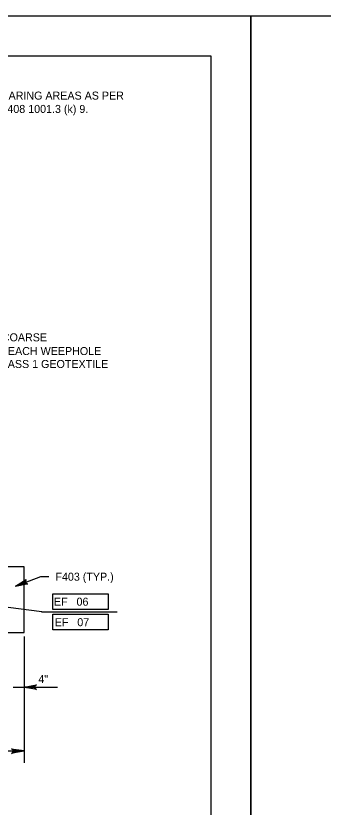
# Model space of a CAD drawing. Extents: x 638255 to 640306, y 296059 to 298435.
# Drawn here: x 639188.3 to 639303.6, y 298139 to 298435.5 of the extents above; entities that cross this region are included whole.
import ezdxf

# ---------------------------------------------------------------- set-up
doc = ezdxf.new("R2010")
doc.units = 0
for name, color, linetype in [('2', 7, 'Continuous'), ('Level 3', 7, 'Continuous'), ('Level 7', 7, 'Continuous'), ('Level 9', 7, 'Continuous'), ('PLT-BNDY', 7, 'Continuous')]:
    doc.layers.add(name, color=color, linetype=linetype)

msp = doc.modelspace()

# ---------------------------------------------------------------- linework, layer by layer
at = {"layer": '2'}
for p, q in [((638475.46, 298420.46), (639261.46, 298420.46)), ((639261.46, 298420.46), (639261.46, 297856.46))]:
    msp.add_line(p, q, dxfattribs=at)
at = {"layer": 'Level 3'}
for p, q in [((639188.18, 298221.79), (639197.74, 298225.33)), ((639197.74, 298225.33), (639200.68, 298225.33)), ((639198.12, 298212.13), (639135.51, 298220.08)), ((639202.15, 298218.92), (639222.89, 298218.92)), ((639202.15, 298213.03), (639202.15, 298218.92)), ((639222.89, 298218.92), (639222.89, 298213.03)), ((639197.9, 298212.13), (639226.28, 298212.13)), ((639222.89, 298213.03), (639202.15, 298213.03)), ((639202.15, 298211.25), (639222.89, 298211.25)), ((639202.15, 298205.35), (639202.15, 298211.25)), ((639222.89, 298211.25), (639222.89, 298205.35)), ((639222.89, 298205.35), (639202.15, 298205.35)), ((639191.39, 298202.86), (639191.39, 298155.58)), ((639187.33, 298183.96), (639203.91, 298183.96)), ((639191.39, 298182.59), (639191.39, 298174.67)), ((639077.33, 298160.01), (639191.39, 298160.01))]:
    msp.add_line(p, q, dxfattribs=at)
for points in [[(639188.18, 298221.79), (639192.24, 298224.23), (639191.99, 298223.87), (639191.93, 298223.51), (639191.98, 298223.2), (639192.14, 298222.93), (639192.42, 298222.7), (639192.85, 298222.59), (639188.18, 298221.79), (639192.42, 298222.7), (639192.14, 298222.93), (639188.18, 298221.79), (639191.98, 298223.2), (639191.93, 298223.51), (639188.18, 298221.79), (639191.99, 298223.87)], [(639191.39, 298183.96), (639196.04, 298184.83), (639195.68, 298184.58), (639195.5, 298184.27), (639195.44, 298183.96), (639195.5, 298183.65), (639195.68, 298183.33), (639196.04, 298183.09), (639191.39, 298183.96), (639195.68, 298183.33), (639195.5, 298183.65), (639191.39, 298183.96), (639195.44, 298183.96), (639195.5, 298184.27), (639191.39, 298183.96), (639195.68, 298184.58)], [(639191.39, 298160.01), (639186.74, 298159.13), (639187.1, 298159.38), (639187.28, 298159.69), (639187.33, 298160.01), (639187.28, 298160.32), (639187.1, 298160.63), (639186.74, 298160.88), (639191.39, 298160.01), (639187.1, 298160.63), (639187.28, 298160.32), (639191.39, 298160.01), (639187.33, 298160.01), (639187.28, 298159.69), (639191.39, 298160.01), (639187.1, 298159.38)]]:
    msp.add_lwpolyline(points, dxfattribs=at)
for points in [[(639194.61, 298184.45), (639194.61, 298183.47), (639191.66, 298183.96)], [(639188.44, 298160.5), (639188.44, 298159.51), (639191.39, 298160.01)]]:
    msp.add_lwpolyline(points, close=True, dxfattribs=at)
at = {"layer": 'Level 7'}
msp.add_line((639191.15, 298228.95), (639191.15, 298228.95), dxfattribs=at)
at = {"layer": 'Level 9'}
for p, q in [((639191.39, 298228.95), (639137.85, 298228.95)), ((639191.39, 298204.4), (639191.39, 298228.95)), ((639077.33, 298204.4), (639191.39, 298204.4))]:
    msp.add_line(p, q, dxfattribs=at)
at = {"layer": 'PLT-BNDY'}
for points in [[(638435.46, 298435.46), (639276.46, 298435.46), (639276.46, 297841.46), (638435.46, 297841.46)], [(639276.46, 298435.46), (640117.46, 298435.46), (640117.46, 297841.46), (639276.46, 297841.46)]]:
    msp.add_lwpolyline(points, close=True, dxfattribs=at)

# ---------------------------------------------------------------- texts
at = {"layer": 'Level 3'}
for s, height, p in [('CONSTRUCT BEARING AREAS AS PER', 3.0001, (639153.94, 298404.07)), ('PENNDOT PUB. 408 1001.3 (k) 9.', 3.0001, (639153.94, 298399.07)), ('1/2 C.Y. NO. 57 COARSE', 3.0001, (639153.64, 298313.5)), ('AGGREGATE @ EACH WEEPHOLE', 3.0001, (639153.64, 298308.36)), ('WRAPPED IN CLASS 1 GEOTEXTILE', 3.0001, (639153.64, 298303.51)), ('F403 (TYP.)', 3.0001, (639203.17, 298223.81)), ('EF   06', 3, (639202.61, 298214.45)), ('EF   07', 3, (639202.9, 298206.77)), ('4"', 3, (639196.76, 298185.47))]:
    msp.add_text(s, height=height, dxfattribs=at).set_placement(p)

doc.saveas('drawing.dxf')
